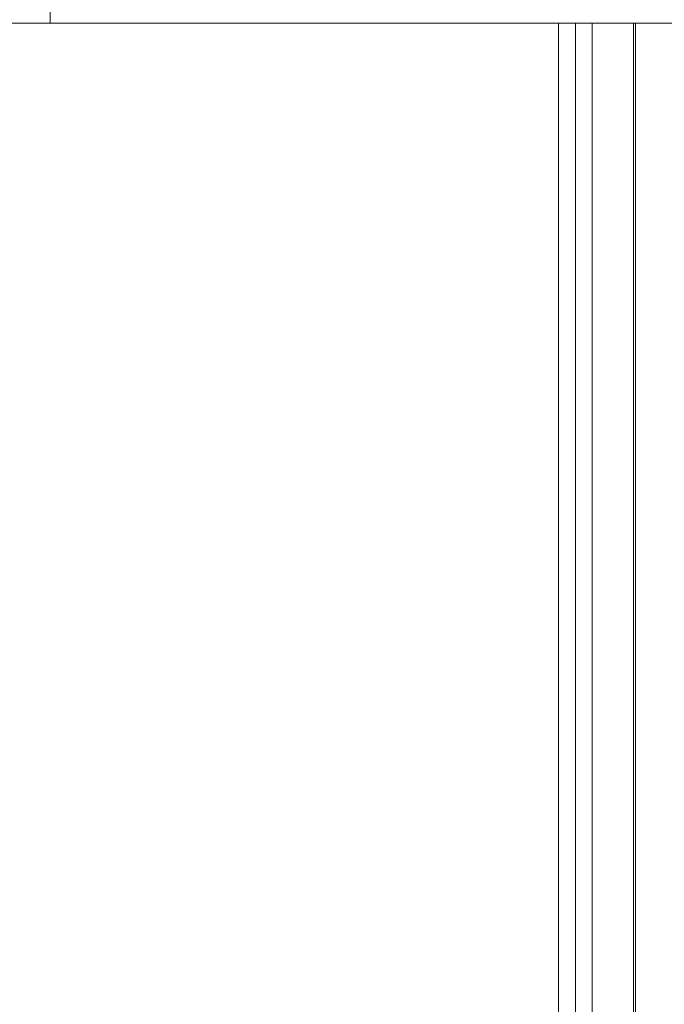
# Model space of a CAD drawing. Header units: inches. Extents: x 0 to 77643, y -44170 to 0.
# Tile 301 of 546: x 75563 to 75574, y -39655 to -39637. Entities that reach past the tile are written whole.
import ezdxf

# ---------------------------------------------------------------- set-up
doc = ezdxf.new("R2010")
doc.units = ezdxf.units.IN
doc.header["$MEASUREMENT"] = 0
doc.layers.get('0').update_dxf_attribs({"lineweight": 0})

msp = doc.modelspace()

# ---------------------------------------------------------------- linework, layer by layer
at = {"color": 7, "linetype": 'Continuous'}
for p, q in [((75563.49238, -39633.39816), (75563.49238, -39637.09816)), ((75560.49238, -39637.09816), (75563.49238, -39637.09816)), ((75563.49238, -39637.09816), (75681.89238, -39637.09816)), ((75572.51304, -39751.17737), (75572.51304, -39637.09816)), ((75572.81304, -39637.09816), (75572.81304, -39751.69699)), ((75572.81304, -39751.69699), (75572.81304, -39637.09816)), ((75573.11304, -39751.77737), (75573.11304, -39637.09816)), ((75573.844, -39751.77737), (75573.844, -39637.09816)), ((75573.88008, -39751.76199), (75573.88008, -39637.09816))]:
    msp.add_line(p, q, dxfattribs=at)

doc.saveas('drawing.dxf')
